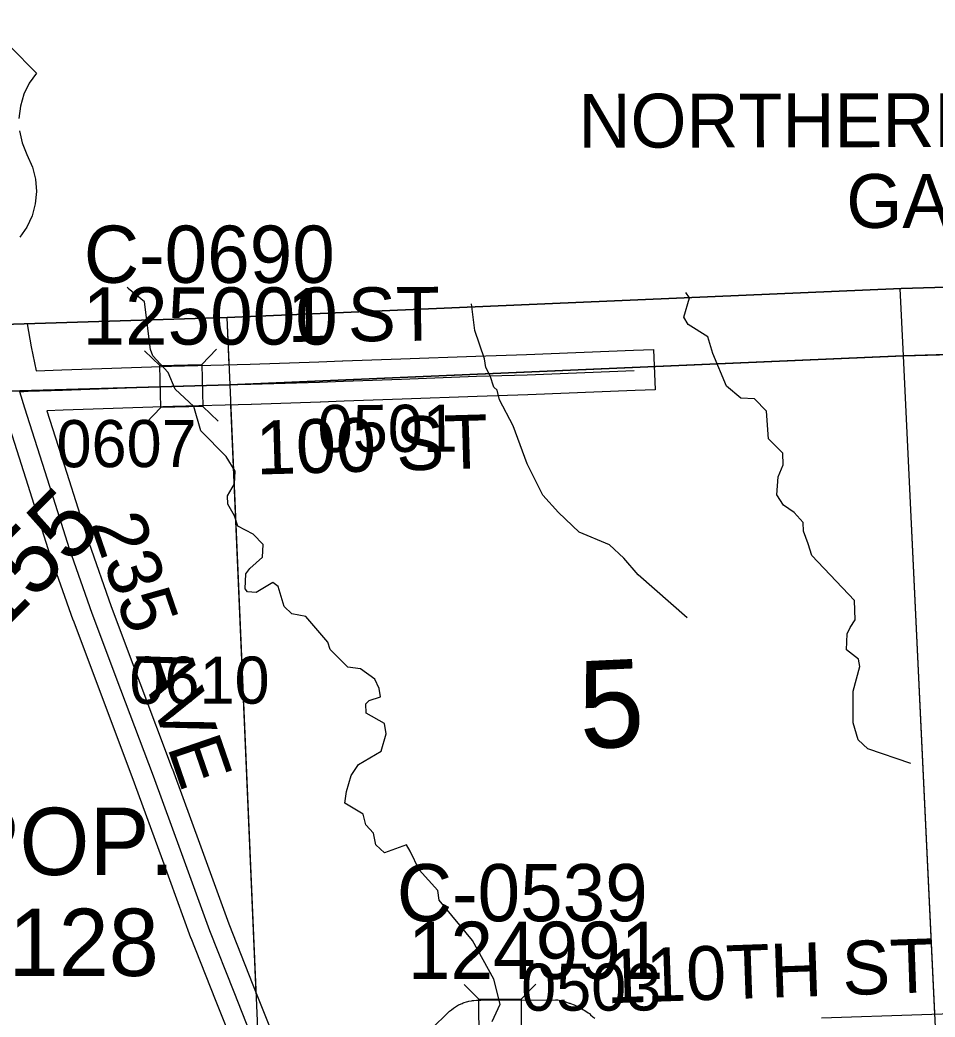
# Model space of a CAD drawing. Extents: x 128.7 to 185.5, y -21.4 to 12.6.
# Drawn here: x 146.451 to 147.811, y 3.767 to 5.248 of the extents above; entities that cross this region are included whole.
import ezdxf

# ---------------------------------------------------------------- set-up
doc = ezdxf.new("R2010")
doc.units = 0
for name, color, linetype in [('tdCoClipBndry', 7, 'Continuous'), ('tdCoCoAdjSecRdTxt', 7, 'Continuous'), ('tdCoCoBndry', 7, 'Continuous'), ('tdCoCoBndryPart', 7, 'Continuous'), ('tdCoCorpPopTxt', 7, 'Continuous'), ('tdCoHydroRiver', 7, 'Continuous'), ('tdCoPipeTxt', 7, 'Continuous'), ('tdCoSecRdNmbr', 7, 'Continuous'), ('tdCoSecRdTxt', 7, 'Continuous'), ('tdCoSecRteBand', 7, 'Continuous'), ('tdCoSecRteCL', 7, 'Continuous'), ('tdCoSectLine', 7, 'Continuous'), ('tdCoSectLinePart', 7, 'Continuous'), ('tdCoSectNmbr', 7, 'Continuous'), ('tdCoShieldUsRte', 7, 'Continuous'), ('tdCoStrucSec', 7, 'Continuous'), ('tdCoStrucSecCoName', 7, 'Continuous'), ('tdCoStrucSecFHWANum', 7, 'Continuous'), ('tdCoSurfGravel', 7, 'Continuous'), ('tdCoTwpBndryShd', 7, 'Continuous'), ('tdStHwyPriRefPost1', 7, 'Continuous'), ('tdStHwyPriRefPost5', 7, 'Continuous')]:
    doc.layers.add(name, color=color, linetype=linetype)

msp = doc.modelspace()

# ---------------------------------------------------------------- linework, layer by layer
at = {"layer": 'tdCoClipBndry'}
msp.add_lwpolyline([(134.0612, -7.7025), (133.8962, -2.6807), (133.6887, 4.3446), (133.6938, 4.3792), (133.7053, 4.4028), (133.7226, 4.4226), (133.7445, 4.4372), (133.7868, 4.4475), (134.771, 4.4649), (135.7559, 4.4935), (136.7866, 4.5129), (139.7725, 4.5879), (146.7594, 4.806), (147.7608, 4.8492), (149.7557, 4.9088), (150.75, 4.946), (153.7332, 5.0633)], dxfattribs=at)
at = {"layer": 'tdCoCoBndry'}
for p, q in [((147.7642, 4.7493), (148.7592, 4.7767)), ((148.7592, 4.7767), (147.7642, 4.7493)), ((146.7635, 4.7061), (147.7642, 4.7493)), ((147.7642, 4.7493), (146.7635, 4.7061)), ((145.7757, 4.6779), (146.7635, 4.7061)), ((146.7635, 4.7061), (145.7757, 4.6779))]:
    msp.add_line(p, q, dxfattribs=at)
for points in [[(153.7332, 5.0633), (150.75, 4.946), (149.7557, 4.9088), (147.7608, 4.8492), (146.7594, 4.806), (139.7725, 4.5879), (136.7866, 4.5129)], [(136.7888, 4.4129), (137.7724, 4.4375), (137.7858, 4.438), (138.7769, 4.4617), (139.7753, 4.488), (140.7687, 4.5163), (141.7663, 4.5476), (142.7677, 4.58), (143.7742, 4.6139), (144.7719, 4.6433), (145.7753, 4.6779), (146.7631, 4.7061), (147.7638, 4.7493), (148.7588, 4.7767), (149.759, 4.8089), (150.7538, 4.8461), (150.7626, 4.8466), (151.7683, 4.8866), (152.7453, 4.9271), (153.73, 4.9634)], [(136.7891, 4.4129), (137.7728, 4.4375), (137.7862, 4.438), (138.7773, 4.4617), (139.7757, 4.488), (140.769, 4.5163), (141.7667, 4.5476), (142.7681, 4.58), (143.7746, 4.6139), (144.7722, 4.6433), (145.7757, 4.6779), (146.7635, 4.7061), (147.7642, 4.7493), (148.7592, 4.7767), (149.7594, 4.8089), (150.7542, 4.8461), (150.7629, 4.8466), (151.7687, 4.8866), (152.7457, 4.9271), (153.7304, 4.9634)], [(136.7891, 4.4129), (137.7728, 4.4375), (137.7862, 4.438), (138.7773, 4.4617), (139.7757, 4.488), (140.769, 4.5163), (141.7667, 4.5476), (142.7681, 4.58), (143.7746, 4.6139), (144.7722, 4.6433), (145.7757, 4.6779), (146.7635, 4.7061), (147.7642, 4.7493), (148.7592, 4.7767), (149.7594, 4.8089), (150.7542, 4.8461), (150.7629, 4.8466), (151.7687, 4.8866), (152.7457, 4.9271), (153.7304, 4.9634)]]:
    msp.add_lwpolyline(points, dxfattribs=at)
at = {"layer": 'tdCoCoBndryPart'}
msp.add_lwpolyline([(147.3935, 4.7333), (147.7638, 4.7493), (148.2312, 4.7622)], dxfattribs=at)
at = {"layer": 'tdCoHydroRiver'}
for points in [[(147.153, 3.7599), (147.1648, 3.7855), (147.1557, 3.8231), (147.1238, 3.8805), (147.0745, 3.9405), (147.0725, 3.9546), (147.0446, 3.9853), (147.0311, 4.0132), (147.026, 4.0225), (146.9933, 4.0104), (146.9803, 4.0226), (146.9765, 4.0399), (146.9651, 4.0521), (146.9614, 4.0678), (146.934, 4.0843), (146.9366, 4.1017), (146.9437, 4.1256), (146.9543, 4.1418), (146.9883, 4.1618), (146.9954, 4.1873), (146.9933, 4.203), (146.966, 4.2179), (146.9655, 4.2321), (146.9701, 4.237), (146.9873, 4.2423), (146.9853, 4.2549), (146.9785, 4.2688), (146.9575, 4.2839), (146.9385, 4.2865), (146.9124, 4.3125), (146.9089, 4.3234), (146.876, 4.3618), (146.8554, 4.3659), (146.844, 4.3765), (146.8351, 4.4062), (146.827, 4.4123), (146.8023, 4.3973), (146.7896, 4.3984), (146.7863, 4.4031), (146.7872, 4.4252), (146.7932, 4.4333), (146.8116, 4.4497), (146.8126, 4.4686), (146.7979, 4.484), (146.7754, 4.4958), (146.7701, 4.5115), (146.7601, 4.5285), (146.7597, 4.5411), (146.7702, 4.5588), (146.7711, 4.5778), (146.7578, 4.5995), (146.7202, 4.6377), (146.7096, 4.6737), (146.6819, 4.6996), (146.6716, 4.7245), (146.6487, 4.749), (146.6453, 4.7584), (146.6366, 4.8292), (146.6123, 4.8489), (146.6114, 4.8511)], [(147.7751, 4.1433), (147.7113, 4.1649), (147.6966, 4.1786), (147.6895, 4.2036), (147.6895, 4.251), (147.6994, 4.2876), (147.6974, 4.2986), (147.6796, 4.3123), (147.6804, 4.336), (147.6849, 4.3456), (147.6924, 4.3569), (147.6915, 4.3853), (147.6277, 4.4526), (147.6224, 4.4698), (147.6155, 4.4885), (147.6151, 4.5012), (147.6019, 4.5165), (147.5858, 4.527), (147.5758, 4.5425), (147.5781, 4.5694), (147.5854, 4.587), (147.5849, 4.6044), (147.5636, 4.6258), (147.5607, 4.6667), (147.5428, 4.6851), (147.5222, 4.686), (147.5011, 4.7042), (147.4806, 4.7525), (147.4734, 4.7775), (147.4444, 4.7955), (147.4378, 4.8064), (147.4463, 4.8351), (147.4405, 4.8431)], [(147.4429, 4.3598), (147.3697, 4.4237), (147.3484, 4.4483), (147.3272, 4.4681), (147.2824, 4.4871), (147.2515, 4.5161), (147.2285, 4.5422), (147.2049, 4.5888), (147.1841, 4.645), (147.1639, 4.6838), (147.1603, 4.6979), (147.1554, 4.7024), (147.1501, 4.7196), (147.1434, 4.732), (147.1414, 4.7446), (147.1274, 4.7868), (147.1223, 4.8262)]]:
    msp.add_lwpolyline(points, dxfattribs=at)
at = {"layer": 'tdCoSecRteBand'}
for points in [[(146.462, 4.7967), (146.468, 4.7624), (146.4755, 4.7269), (146.5137, 4.7282), (146.6765, 4.7339), (146.6766, 4.7339), (146.6768, 4.7339), (146.7936, 4.7369), (146.8954, 4.7401), (146.9308, 4.7415), (146.9309, 4.7415), (146.931, 4.7415), (147.0173, 4.7445), (147.1287, 4.7487), (147.1288, 4.7487), (147.1289, 4.7487), (147.204, 4.7509), (147.3629, 4.7573), (147.3929, 4.7585), (147.3953, 4.6986), (147.3653, 4.6974), (147.2062, 4.691), (147.2061, 4.6909), (147.2059, 4.6909), (147.1308, 4.6887), (147.0195, 4.6845), (147.0194, 4.6845), (147.0194, 4.6845), (146.9332, 4.6816), (146.8978, 4.6801), (146.8976, 4.6801), (146.8975, 4.6801), (146.7954, 4.6769), (146.7953, 4.6769), (146.7952, 4.6769), (146.6784, 4.6739), (146.5158, 4.6683), (146.5158, 4.6683), (146.5158, 4.6683), (146.4913, 4.6674), (146.521, 4.5748), (146.521, 4.5748), (146.521, 4.5747), (146.5537, 4.4716), (146.5872, 4.3767), (146.6297, 4.2633), (146.6778, 4.1353), (146.6779, 4.1351), (146.6779, 4.135), (146.7201, 4.0196), (146.7201, 4.0196), (146.7201, 4.0196), (146.7616, 3.9053), (146.7977, 3.8145), (146.7977, 3.8145), (146.7977, 3.8144), (146.8291, 3.7352)], [(146.3428, 3.7156), (146.51, 3.7228), (146.5101, 3.7228), (146.5102, 3.7228), (146.6682, 3.7287), (146.7656, 3.7327), (146.7419, 3.7923), (146.7057, 3.8836), (146.7055, 3.884), (146.7054, 3.8844), (146.6637, 3.999), (146.6216, 4.1143), (146.5736, 4.2422), (146.5736, 4.2422), (146.5736, 4.2422), (146.5309, 4.3559), (146.5308, 4.3561), (146.5307, 4.3564), (146.4969, 4.4521), (146.4967, 4.4526), (146.4966, 4.453), (146.4638, 4.5566), (146.4305, 4.6607)], [(147.0613, 3.7477), (147.0897, 3.7751), (147.091, 3.7763), (147.0925, 3.7774), (147.0956, 3.7798), (147.0969, 3.7808), (147.0984, 3.7817), (147.1017, 3.7836), (147.1032, 3.7845), (147.1047, 3.7852), (147.1083, 3.7868), (147.1098, 3.7875), (147.1114, 3.788), (147.1151, 3.7892), (147.1167, 3.7897), (147.1184, 3.79), (147.1222, 3.7908), (147.1239, 3.7911), (147.1256, 3.7913), (147.1295, 3.7916), (147.1311, 3.7918), (147.1328, 3.7917), (147.1363, 3.7916), (147.247, 3.7921), (147.2508, 3.7921), (147.2545, 3.7912), (147.2601, 3.7898), (147.2611, 3.7895), (147.2621, 3.7892), (147.2676, 3.7874), (147.2686, 3.7871), (147.2695, 3.7867), (147.2749, 3.7845), (147.2759, 3.7842), (147.2768, 3.7837), (147.282, 3.7812), (147.283, 3.7807), (147.2838, 3.7802), (147.2889, 3.7773), (147.2898, 3.7768), (147.2906, 3.7762), (147.2954, 3.773), (147.2974, 3.7717), (147.299, 3.7701), (147.3025, 3.7669), (147.3053, 3.7647)], [(147.6422, 3.7652), (147.7914, 3.7704), (147.7914, 3.7704), (147.7914, 3.7704), (147.9271, 3.7748)]]:
    msp.add_lwpolyline(points, dxfattribs=at)
at = {"layer": 'tdCoSecRteCL'}
msp.add_lwpolyline([(146.8101, 3.7044), (146.8056, 3.7131), (146.7698, 3.8034), (146.7336, 3.8946), (146.6919, 4.0093), (146.6497, 4.1247), (146.6016, 4.2527), (146.559, 4.3664), (146.5252, 4.4621), (146.4924, 4.5657), (146.4586, 4.6712), (146.4515, 4.6957), (146.4635, 4.6965), (146.5148, 4.6982), (146.6775, 4.7039), (146.7944, 4.7069), (146.8965, 4.7101), (146.932, 4.7116), (147.0183, 4.7145), (147.1298, 4.7187), (147.205, 4.7209), (147.3641, 4.7273)], dxfattribs=at)
at = {"layer": 'tdCoSectLine'}
for points in [[(147.7586, 4.8491), (147.7638, 4.7493)], [(146.7587, 4.806), (146.7631, 4.7061)], [(147.7638, 4.7493), (148.7588, 4.7767)], [(146.7631, 4.7061), (147.7638, 4.7493)], [(147.7638, 4.7493), (147.8117, 3.7411)], [(145.7753, 4.6779), (146.7631, 4.7061)], [(146.7631, 4.7061), (146.8063, 3.703)]]:
    msp.add_lwpolyline(points, dxfattribs=at)
at = {"layer": 'tdCoSectLinePart'}
for points in [[(147.7586, 4.8491), (147.7638, 4.7493)], [(146.7587, 4.806), (146.7618, 4.7359)], [(147.7638, 4.7493), (148.2312, 4.7622)], [(147.3935, 4.7333), (147.7638, 4.7493)], [(147.7638, 4.7493), (147.8103, 3.771)], [(146.7644, 4.676), (146.8021, 3.8024)]]:
    msp.add_lwpolyline(points, dxfattribs=at)
at = {"layer": 'tdCoShieldUsRte'}
for points in [[(146.3972, 5.2482), (146.4761, 5.1693), (146.4654, 5.1544), (146.4573, 5.1378), (146.4521, 5.1202), (146.45, 5.1019)], [(146.4509, 5.0835), (146.4549, 5.0656), (146.4618, 5.0485), (146.4703, 5.0295), (146.4747, 5.0116), (146.476, 4.9932), (146.4742, 4.9749), (146.4695, 4.9571), (146.4618, 4.9404), (146.4514, 4.9252)]]:
    msp.add_lwpolyline(points, dxfattribs=at)
at = {"layer": 'tdCoStrucSec'}
for p, q in [((146.6592, 4.7348), (146.6365, 4.7563)), ((146.7218, 4.7364), (146.7433, 4.759)), ((146.6608, 4.6722), (146.6392, 4.6495)), ((146.7234, 4.6738), (146.7461, 4.6522)), ((147.1334, 3.7929), (147.1112, 3.8149)), ((147.196, 3.7932), (147.218, 3.8154))]:
    msp.add_line(p, q, dxfattribs=at)
for points in [[(146.6592, 4.7348), (146.7218, 4.7364), (146.7234, 4.6738), (146.6608, 4.6722)], [(147.1334, 3.7929), (147.196, 3.7932), (147.1963, 3.7306), (147.1337, 3.7303)]]:
    msp.add_lwpolyline(points, close=True, dxfattribs=at)
at = {"layer": 'tdCoSurfGravel'}
for points in [[(146.4515, 4.6957), (146.4635, 4.6965), (146.5148, 4.6982), (146.6775, 4.7039), (146.7944, 4.7069), (146.8965, 4.7101), (146.932, 4.7116), (147.0183, 4.7145), (147.1298, 4.7187), (147.205, 4.7209), (147.3641, 4.7273)], [(147.2265, 2.9484), (147.1597, 3.0725), (147.0978, 3.1889), (147.0856, 3.2103), (147.0712, 3.2355), (147.032, 3.3065), (146.9748, 3.4078), (146.9045, 3.5324), (146.828, 3.6702), (146.8101, 3.7044), (146.8056, 3.7131), (146.7698, 3.8034), (146.7336, 3.8946), (146.6919, 4.0093), (146.6497, 4.1247), (146.6016, 4.2527), (146.559, 4.3664), (146.5252, 4.4621), (146.4924, 4.5657), (146.4586, 4.6712), (146.4515, 4.6957)]]:
    msp.add_lwpolyline(points, dxfattribs=at)
at = {"layer": 'tdCoTwpBndryShd'}
msp.add_lwpolyline([(153.73, 4.9634), (152.7453, 4.9271), (151.7683, 4.8866), (150.7626, 4.8466), (150.7538, 4.8461), (149.759, 4.8089), (148.7588, 4.7767), (147.7638, 4.7493), (146.7631, 4.7061), (145.7753, 4.6779), (144.7719, 4.6433), (143.7742, 4.6139), (142.7677, 4.58), (141.7663, 4.5476), (140.7687, 4.5163), (139.7753, 4.488), (138.7769, 4.4617), (137.7858, 4.438), (137.7724, 4.4375), (136.7888, 4.4129)], dxfattribs=at)

# ---------------------------------------------------------------- texts
at = {"layer": 'tdCoCoAdjSecRdTxt'}
msp.add_text('1 ST', height=0.08, rotation=0.5067, dxfattribs=at).set_placement((146.8496, 4.7697))
at = {"layer": 'tdCoCorpPopTxt'}
for s, p in [('POP.', (146.3616, 3.9776)), ('6128', (146.3603, 3.8276))]:
    msp.add_text(s, height=0.1, dxfattribs=at).set_placement(p)
at = {"layer": 'tdCoPipeTxt'}
for s, p in [('NORTHERN NATURAL', (147.2813, 5.0583)), ('GAS CO.', (147.6792, 4.9391))]:
    msp.add_text(s, height=0.08, rotation=0.1124, dxfattribs=at).set_placement(p)
at = {"layer": 'tdCoSecRdNmbr'}
for s, rotation, p in [('0501', 0.1118, (146.8938, 4.6061)), ('0607', 0.1115, (146.5059, 4.5835)), ('0610', 0.1116, (146.6142, 4.2319)), ('0503', 0.112, (147.1961, 3.7759))]:
    msp.add_text(s, height=0.07, rotation=rotation, dxfattribs=at).set_placement(p)
at = {"layer": 'tdCoSecRdTxt'}
for s, rotation, p in [('100 ST', 1.6062, (146.8031, 4.5726)), ('235 AVE', 289, (146.5555, 4.4999)), ('110TH ST', 1.97, (147.3235, 3.7869))]:
    msp.add_text(s, height=0.08, rotation=rotation, dxfattribs=at).set_placement(p)
at = {"layer": 'tdCoSectNmbr'}
msp.add_text('5', height=0.13, rotation=2.6644, dxfattribs=at).set_placement((147.2845, 4.165))
at = {"layer": 'tdCoStrucSecCoName'}
for s, p in [('C-0690', (146.5464, 4.8576)), ('C-0539', (147.0114, 3.9089))]:
    msp.add_text(s, height=0.085, dxfattribs=at).set_placement(p)
at = {"layer": 'tdCoStrucSecFHWANum'}
for s, p in [('125000', (146.5444, 4.7658)), ('124991', (147.0279, 3.8233))]:
    msp.add_text(s, height=0.085, dxfattribs=at).set_placement(p)
at = {"layer": 'tdStHwyPriRefPost1'}
msp.add_text('‒‒155', height=0.1, rotation=45, dxfattribs=at).set_placement((146.3135, 4.227))
at = {"layer": 'tdStHwyPriRefPost5'}
msp.add_text('‒‒155', height=0.1, rotation=45, dxfattribs=at).set_placement((146.3135, 4.227))

doc.saveas('drawing.dxf')
